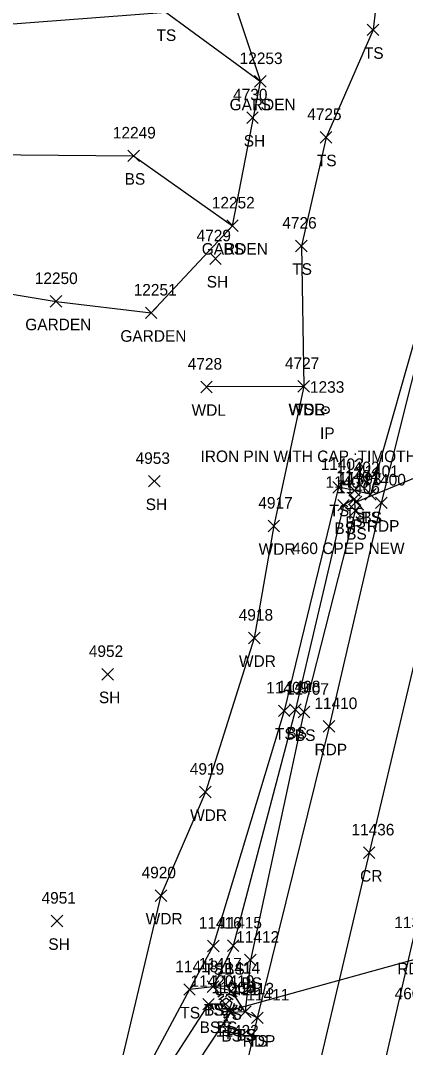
# Model space of a CAD drawing. Extents: x 1482574 to 1485769, y 580696 to 595649.
# Drawn here: x 1483433.8 to 1483500.5, y 583414.5 to 583592.2 of the extents above; entities that cross this region are included whole.
import ezdxf

# ---------------------------------------------------------------- set-up
doc = ezdxf.new("R2010")
doc.units = 0
for name, color, linetype in [('D_A', 7, 'Continuous'), ('D_C', 7, 'Continuous'), ('D_I', 7, 'Continuous'), ('D_TIC', 7, 'Continuous'), ('DCP', 7, 'Continuous'), ('L_A', 7, 'Continuous'), ('L_I', 7, 'Continuous'), ('L_TIC', 7, 'Continuous'), ('LAPB', 7, 'Continuous'), ('LAWA', 7, 'Continuous'), ('LELB', 7, 'Continuous'), ('LTC', 7, 'Continuous'), ('M_A', 7, 'Continuous'), ('M_C', 7, 'Continuous'), ('M_I', 7, 'Continuous'), ('MPIR', 7, 'Continuous'), ('P_A', 7, 'Continuous'), ('P_I', 7, 'Continuous'), ('P_TIC', 7, 'Continuous'), ('PET', 7, 'Continuous'), ('PRC', 7, 'Continuous')]:
    doc.layers.add(name, color=color, linetype=linetype)

msp = doc.modelspace()

# ---------------------------------------------------------------- linework, layer by layer
at = {"layer": 'D_TIC'}
for points in [[(1483490.9, 583507.86), (1483492.9, 583509.86)], [(1483492.9, 583507.86), (1483490.9, 583509.86)], [(1483469, 583419.85), (1483471, 583421.85)], [(1483471, 583419.85), (1483469, 583421.85)]]:
    msp.add_lwpolyline(points, dxfattribs=at)
at = {"layer": 'DCP'}
for points in [[(1483535.43, 583526.79), (1483491.9, 583508.86)], [(1483470, 583420.85), (1483509.65, 583431.79)]]:
    msp.add_lwpolyline(points, dxfattribs=at)
at = {"layer": 'L_TIC'}
for points in [[(1483493.85, 583589.6), (1483495.85, 583591.59)], [(1483495.85, 583589.6), (1483493.85, 583591.59)], [(1483474.33, 583580.68), (1483476.33, 583582.68)], [(1483476.33, 583580.68), (1483474.33, 583582.68)], [(1483474.33, 583580.68), (1483476.33, 583582.68)], [(1483476.33, 583580.68), (1483474.33, 583582.68)], [(1483474.33, 583580.68), (1483476.33, 583582.68)], [(1483476.33, 583580.68), (1483474.33, 583582.68)], [(1483472.96, 583574.4), (1483474.96, 583576.4)], [(1483474.96, 583574.4), (1483472.96, 583576.4)], [(1483485.7, 583570.99), (1483487.7, 583572.99)], [(1483487.7, 583570.99), (1483485.7, 583572.99)], [(1483452.38, 583567.8), (1483454.38, 583569.8)], [(1483454.38, 583567.8), (1483452.38, 583569.8)], [(1483469.51, 583555.69), (1483471.51, 583557.69)], [(1483471.51, 583555.69), (1483469.51, 583557.69)], [(1483469.51, 583555.69), (1483471.51, 583557.69)], [(1483471.51, 583555.69), (1483469.51, 583557.69)], [(1483481.44, 583552.2), (1483483.44, 583554.2)], [(1483483.44, 583552.2), (1483481.44, 583554.2)], [(1483466.55, 583550), (1483468.55, 583552)], [(1483468.55, 583550), (1483466.55, 583552)], [(1483438.94, 583542.6), (1483440.94, 583544.6)], [(1483440.94, 583542.6), (1483438.94, 583544.6)], [(1483455.41, 583540.61), (1483457.41, 583542.61)], [(1483457.41, 583540.61), (1483455.41, 583542.61)], [(1483465.01, 583527.79), (1483467.01, 583529.79)], [(1483467.01, 583527.79), (1483465.01, 583529.79)], [(1483481.84, 583527.89), (1483483.84, 583529.89)], [(1483483.84, 583527.89), (1483481.84, 583529.89)], [(1483481.84, 583527.89), (1483483.84, 583529.89)], [(1483483.84, 583527.89), (1483481.84, 583529.89)], [(1483481.84, 583527.89), (1483483.84, 583529.89)], [(1483483.84, 583527.89), (1483481.84, 583529.89)], [(1483455.98, 583511.47), (1483457.98, 583513.47)], [(1483457.98, 583511.47), (1483455.98, 583513.47)], [(1483487.88, 583510.42), (1483489.88, 583512.42)], [(1483489.88, 583510.42), (1483487.88, 583512.42)], [(1483490.63, 583509.86), (1483492.63, 583511.86)], [(1483492.63, 583509.86), (1483490.63, 583511.86)], [(1483493.4, 583509.2), (1483495.4, 583511.2)], [(1483495.4, 583509.2), (1483493.4, 583511.2)], [(1483493.4, 583509.2), (1483495.4, 583511.2)], [(1483495.4, 583509.2), (1483493.4, 583511.2)], [(1483488.72, 583507.33), (1483490.72, 583509.33)], [(1483490.72, 583507.33), (1483488.72, 583509.33)], [(1483490.59, 583508.4), (1483492.59, 583510.4)], [(1483492.59, 583508.4), (1483490.59, 583510.4)], [(1483490.59, 583508.4), (1483492.59, 583510.4)], [(1483492.59, 583508.4), (1483490.59, 583510.4)], [(1483490.75, 583506.37), (1483492.75, 583508.37)], [(1483492.75, 583506.37), (1483490.75, 583508.37)], [(1483476.66, 583503.73), (1483478.66, 583505.73)], [(1483478.66, 583503.73), (1483476.66, 583505.73)], [(1483476.66, 583503.73), (1483478.66, 583505.73)], [(1483478.66, 583503.73), (1483476.66, 583505.73)], [(1483473.27, 583484.33), (1483475.27, 583486.33)], [(1483475.27, 583484.33), (1483473.27, 583486.33)], [(1483447.88, 583478.05), (1483449.88, 583480.05)], [(1483449.88, 583478.05), (1483447.88, 583480.05)], [(1483478.45, 583471.73), (1483480.45, 583473.73)], [(1483480.45, 583471.73), (1483478.45, 583473.73)], [(1483480.4, 583471.93), (1483482.4, 583473.93)], [(1483482.4, 583471.93), (1483480.4, 583473.93)], [(1483481.87, 583471.51), (1483483.87, 583473.51)], [(1483483.87, 583471.51), (1483481.87, 583473.51)], [(1483464.81, 583457.67), (1483466.81, 583459.67)], [(1483466.81, 583457.67), (1483464.81, 583459.67)], [(1483457.11, 583439.74), (1483459.11, 583441.74)], [(1483459.11, 583439.74), (1483457.11, 583441.74)], [(1483457.11, 583439.74), (1483459.11, 583441.74)], [(1483459.11, 583439.74), (1483457.11, 583441.74)], [(1483439.12, 583435.35), (1483441.12, 583437.35)], [(1483441.12, 583435.35), (1483439.12, 583437.35)], [(1483466.17, 583431.03), (1483468.17, 583433.03)], [(1483468.17, 583431.03), (1483466.17, 583433.03)], [(1483469.62, 583431.06), (1483471.62, 583433.06)], [(1483471.62, 583431.06), (1483469.62, 583433.06)], [(1483472.61, 583428.59), (1483474.61, 583430.59)], [(1483474.61, 583428.59), (1483472.61, 583430.59)], [(1483462.06, 583423.48), (1483464.06, 583425.48)], [(1483464.06, 583423.48), (1483462.06, 583425.48)], [(1483462.06, 583423.48), (1483464.06, 583425.48)], [(1483464.06, 583423.48), (1483462.06, 583425.48)], [(1483466.14, 583423.96), (1483468.14, 583425.96)], [(1483468.14, 583423.96), (1483466.14, 583425.96)], [(1483466.14, 583423.96), (1483468.14, 583425.96)], [(1483468.14, 583423.96), (1483466.14, 583425.96)], [(1483469.31, 583423.24), (1483471.31, 583425.24)], [(1483471.31, 583423.24), (1483469.31, 583425.24)], [(1483465.35, 583420.95), (1483467.35, 583422.95)], [(1483467.35, 583420.95), (1483465.35, 583422.95)], [(1483468.33, 583420.95), (1483470.33, 583422.95)], [(1483470.33, 583420.95), (1483468.33, 583422.95)], [(1483469.14, 583419.48), (1483471.14, 583421.48)], [(1483471.14, 583419.48), (1483469.14, 583421.48)], [(1483471.72, 583419.64), (1483473.72, 583421.64)], [(1483473.72, 583419.64), (1483471.72, 583421.64)], [(1483471.72, 583419.64), (1483473.72, 583421.64)], [(1483473.72, 583419.64), (1483471.72, 583421.64)], [(1483473.79, 583418.59), (1483475.79, 583420.59)], [(1483475.79, 583418.59), (1483473.79, 583420.59)]]:
    msp.add_lwpolyline(points, dxfattribs=at)
at = {"layer": 'LAPB'}
for points in [[(1483282.4, 583578.39), (1483283.47, 583588.15), (1483286.7, 583605.78), (1483289.8, 583624.64), (1483321.44, 583622.2), (1483367, 583615.82), (1483388.72, 583625.08), (1483428.78, 583619.43), (1483456.21, 583615.43), (1483466.45, 583608.37), (1483475.33, 583581.68)], [(1483282.4, 583578.39), (1483318.12, 583573.76), (1483357.72, 583568.13), (1483387.3, 583565.93), (1483384.04, 583552.23), (1483417.02, 583547.4), (1483439.94, 583543.6), (1483456.41, 583541.61), (1483470.51, 583556.69), (1483475.33, 583581.68)]]:
    msp.add_lwpolyline(points, dxfattribs=at)
at = {"layer": 'LAWA'}
for points in [[(1483482.84, 583528.89), (1483466.01, 583528.79)], [(1483482.84, 583528.89), (1483477.66, 583504.73)], [(1483477.66, 583504.73), (1483474.27, 583485.33), (1483465.81, 583458.67), (1483458.11, 583440.74)], [(1483458.11, 583440.74), (1483447.06, 583394.35)]]:
    msp.add_lwpolyline(points, dxfattribs=at)
at = {"layer": 'LELB'}
for points in [[(1482693.36, 583744.09), (1482726.2, 583730.25), (1482752.08, 583734.83), (1482783.99, 583736.05), (1482832.7, 583724.8), (1482871.74, 583713.41), (1482927.54, 583691.3), (1482963.28, 583665.68), (1482985.39, 583638.72), (1483019.29, 583636.93), (1483075.47, 583645.23), (1483111.09, 583648.77), (1483168.41, 583642.8), (1483210.26, 583617.48), (1483249.85, 583606.69), (1483286.7, 583605.78), (1483319.69, 583604.62), (1483362.38, 583602.89), (1483387.32, 583607.94), (1483424.01, 583591), (1483458.93, 583593.68), (1483475.33, 583581.68)], [(1482798.85, 583668), (1482831.56, 583673.53), (1482892.82, 583655.3), (1482937.45, 583652.64), (1482965.03, 583641.63), (1482985.39, 583638.72), (1482998.35, 583604.55), (1483020.18, 583603.36), (1483073.99, 583606.17), (1483110.3, 583609.21), (1483165.65, 583598.68), (1483210.24, 583589.25), (1483240.07, 583586.22), (1483283.47, 583588.15), (1483318.19, 583589.52), (1483359.4, 583580.24), (1483391.62, 583583.86), (1483420.82, 583569.11), (1483453.38, 583568.8), (1483470.51, 583556.69)], [(1483376.2, 583646.83), (1483397.16, 583636.64), (1483423.13, 583628.29), (1483448.19, 583621.85), (1483470.08, 583618.3), (1483484.66, 583620.09), (1483496.51, 583604.98), (1483494.85, 583590.59), (1483486.7, 583571.99), (1483482.44, 583553.2), (1483482.84, 583528.89)], [(1483510.38, 583571.49), (1483503.6, 583542.37), (1483494.4, 583510.2)], [(1483494.4, 583510.2), (1483491.63, 583510.86), (1483488.88, 583511.42), (1483479.45, 583472.73), (1483467.17, 583432.03), (1483463.06, 583424.48), (1483454.02, 583407.59), (1483447.06, 583394.35), (1483445.18, 583347.64), (1483442.81, 583316.37), (1483432.43, 583276.15), (1483427.82, 583254.86), (1483413.8, 583202.43), (1483401.7, 583159.49), (1483386.13, 583123.78), (1483369.01, 583090.95), (1483344.21, 583057.74), (1483310.98, 583026.58), (1483277.27, 583004.67)], [(1483491.59, 583509.4), (1483491.75, 583507.37), (1483482.87, 583472.51), (1483473.61, 583429.59), (1483472.72, 583420.64), (1483470.14, 583420.48), (1483460.77, 583406.33), (1483457.43, 583392.65), (1483460.56, 583385.82), (1483451.35, 583346.13), (1483445.62, 583315.23), (1483436.08, 583275.18), (1483431.76, 583253.67), (1483418.65, 583202.96), (1483404.9, 583157.02), (1483390.63, 583121.95), (1483373.16, 583089.32), (1483347.49, 583054.79), (1483315.19, 583023.75), (1483278.75, 583000.44)], [(1483491.59, 583509.4), (1483489.72, 583508.33), (1483481.4, 583472.93), (1483470.62, 583432.06), (1483467.14, 583424.96)], [(1483474.79, 583419.59), (1483472.72, 583420.64), (1483470.31, 583424.24), (1483467.14, 583424.96), (1483463.06, 583424.48)], [(1483469.33, 583421.95), (1483466.35, 583421.95), (1483456.79, 583407.14), (1483450.28, 583393.9), (1483447.78, 583346.95), (1483444.63, 583315.66), (1483433.7, 583275.62), (1483429.65, 583254.01), (1483417.18, 583202.74), (1483403.07, 583158.15), (1483389.35, 583122.63), (1483371.94, 583090.5), (1483346.47, 583056.7), (1483313.53, 583024.51), (1483278.17, 583001.73), (1483245.32, 582985.17), (1483207.66, 582972.69), (1483164.69, 582967.06), (1483133.76, 582965.88), (1483105.08, 582968.25), (1483066.28, 582972.49), (1483053.52, 582979.26), (1483044.91, 582987.03)]]:
    msp.add_lwpolyline(points, dxfattribs=at)
at = {"layer": 'LTC'}
for p, q in [((1483467.52, 583424.16), (1483467.88, 583424.42)), ((1483467.73, 583423.7), (1483468.26, 583424.08)), ((1483467.94, 583423.23), (1483468.65, 583423.74)), ((1483470.18, 583423.71), (1483470.86, 583423.21)), ((1483470.55, 583424.06), (1483471.1, 583423.66)), ((1483470.92, 583424.4), (1483471.34, 583424.1)), ((1483467.01, 583421.66), (1483467.22, 583421.01)), ((1483467.47, 583421.88), (1483467.74, 583421.04)), ((1483467.92, 583422.09), (1483468.25, 583421.07)), ((1483468.15, 583422.77), (1483469.03, 583423.4)), ((1483468.38, 583422.31), (1483469.39, 583423.05)), ((1483468.38, 583422.31), (1483468.77, 583421.12)), ((1483469.39, 583423.05), (1483470.39, 583422.32)), ((1483469.81, 583423.36), (1483470.62, 583422.77)), ((1483470.39, 583422.32), (1483470, 583421.12)), ((1483470.82, 583422.05), (1483470.49, 583421.01)), ((1483471.27, 583421.8), (1483470.98, 583420.91)), ((1483466.56, 583421.44), (1483466.71, 583420.97)), ((1483470, 583421.12), (1483468.77, 583421.12)), ((1483469.96, 583420.62), (1483468.81, 583420.62)), ((1483469.87, 583420.12), (1483468.89, 583420.12)), ((1483471.71, 583421.55), (1483471.48, 583420.82)), ((1483472.16, 583421.3), (1483471.97, 583420.72)), ((1483469.79, 583419.62), (1483468.96, 583419.62)), ((1483469.71, 583419.12), (1483469.03, 583419.12))]:
    msp.add_line(p, q, dxfattribs=at)
at = {"layer": 'MPIR'}
for radius in [0.625, 0.0833]:
    msp.add_circle((1483486.61, 583524.78), radius, dxfattribs=at)
at = {"layer": 'P_TIC'}
for points in [[(1483495.28, 583507.73), (1483497.28, 583509.73)], [(1483497.28, 583507.73), (1483495.28, 583509.73)], [(1483486.22, 583469.03), (1483488.22, 583471.03)], [(1483488.22, 583469.03), (1483486.22, 583471.03)], [(1483493.18, 583447.16), (1483495.18, 583449.16)], [(1483495.18, 583447.16), (1483493.18, 583449.16)], [(1483473.79, 583418.59), (1483475.79, 583420.59)], [(1483475.79, 583418.59), (1483473.79, 583420.59)]]:
    msp.add_lwpolyline(points, dxfattribs=at)
at = {"layer": 'PET'}
for points in [[(1483511.92, 583571.09), (1483496.28, 583508.73), (1483487.22, 583470.03), (1483474.79, 583419.59), (1483466.19, 583381.57), (1483457.71, 583345.65), (1483450.2, 583313.7), (1483440.82, 583274.3), (1483435.83, 583252.18), (1483423.1, 583202.8), (1483409.25, 583154.54), (1483397.16, 583119.52), (1483379.57, 583084.11), (1483352.88, 583049.38), (1483319.73, 583018.16), (1483283.7, 582994.02), (1483248.61, 582977.24), (1483209.52, 582964.18), (1483165.99, 582956.07), (1483134.36, 582954.23), (1483102.75, 582955.66), (1483067.48, 582958.18), (1483032.8, 582960.58), (1482992.37, 582962.35)], [(1483273.74, 582962.79), (1483311.58, 582984.53), (1483347.52, 583011.78), (1483361.65, 583025.61), (1483391.28, 583060.08), (1483405.01, 583082.59), (1483417.18, 583108.38), (1483428.84, 583140.42), (1483442.12, 583183.96), (1483456.03, 583237.8), (1483469.06, 583293.98), (1483481.7, 583346.34), (1483492.55, 583392.93), (1483501.55, 583432.11), (1483512.98, 583480.3), (1483522.95, 583522.76), (1483530.96, 583555.22), (1483538.41, 583561.93)]]:
    msp.add_lwpolyline(points, dxfattribs=at)
at = {"layer": 'PRC'}
msp.add_lwpolyline([(1483522.82, 583568.08), (1483514.01, 583531.91), (1483507, 583502.14), (1483494.18, 583448.16), (1483483.86, 583404.31), (1483476.15, 583371.83), (1483469.12, 583341.9), (1483461.79, 583311.09), (1483452.64, 583272.5), (1483447.07, 583249.26), (1483434.31, 583199.7), (1483420.43, 583150.9), (1483407.88, 583114.59), (1483388.93, 583076.96), (1483361.17, 583040.76), (1483327.65, 583009.41), (1483290.99, 582984.57)], dxfattribs=at)

# ---------------------------------------------------------------- texts
at = {"layer": 'D_A'}
for p in [(1483491.27, 583503.86), (1483469.38, 583415.85)]:
    msp.add_text('P', height=2, dxfattribs=at).set_placement(p)
at = {"layer": 'D_C'}
for p in [(1483480.84, 583499.86), (1483498.59, 583422.79)]:
    msp.add_text('460 CPEP NEW', height=2, dxfattribs=at).set_placement(p)
at = {"layer": 'D_I'}
for s, p in [('11393', (1483488.87, 583511.86)), ('11366', (1483466.88, 583423.85))]:
    msp.add_text(s, height=2, dxfattribs=at).set_placement(p)
at = {"layer": 'L_A'}
for s, p in [('TS', (1483457.34, 583588.68)), ('TS', (1483493.26, 583585.59)), ('GARDEN', (1483470, 583576.68)), ('GARDEN', (1483470, 583576.68)), ('TS', (1483473.74, 583576.68)), ('SH', (1483472.45, 583570.4)), ('TS', (1483485.11, 583566.99)), ('BS', (1483451.82, 583563.8)), ('GARDEN', (1483465.18, 583551.69)), ('BS', (1483468.95, 583551.69)), ('TS', (1483480.85, 583548.2)), ('SH', (1483466.04, 583546)), ('GARDEN', (1483434.61, 583538.6)), ('GARDEN', (1483451.08, 583536.61)), ('WDL', (1483463.42, 583523.79)), ('WDR', (1483480.2, 583523.89)), ('WDL', (1483480.26, 583523.89)), ('TS', (1483481.25, 583523.89)), ('SH', (1483455.47, 583507.47)), ('TS', (1483487.29, 583506.42)), ('TS', (1483490.04, 583505.86)), ('TS', (1483492.81, 583505.2)), ('BS', (1483492.84, 583505.2)), ('BS', (1483488.16, 583503.33)), ('BS', (1483490.03, 583504.4)), ('BS', (1483490.03, 583504.4)), ('BS', (1483490.19, 583502.37)), ('WDR', (1483475.03, 583499.73)), ('WDR', (1483475.03, 583499.73)), ('WDR', (1483471.63, 583480.33)), ('SH', (1483447.37, 583474.05)), ('TS', (1483477.86, 583467.73)), ('BS', (1483479.84, 583467.93)), ('BS', (1483481.31, 583467.51)), ('WDR', (1483463.17, 583453.67)), ('WDR', (1483455.47, 583435.74)), ('WDR', (1483455.47, 583435.74)), ('SH', (1483438.61, 583431.35)), ('TS', (1483465.58, 583427.03)), ('BS', (1483469.06, 583427.06)), ('BS', (1483472.05, 583424.59)), ('TS', (1483465.55, 583419.96)), ('BS', (1483465.58, 583419.96)), ('TS', (1483461.47, 583419.48)), ('TS', (1483461.47, 583419.48)), ('TS', (1483468.72, 583419.24)), ('BS', (1483464.8, 583416.95)), ('BS', (1483467.77, 583416.95)), ('S', (1483468.72, 583416.95)), ('BS', (1483468.58, 583415.48)), ('TS', (1483471.13, 583415.64)), ('BS', (1483471.16, 583415.64)), ('TS', (1483473.2, 583414.59))]:
    msp.add_text(s, height=2, dxfattribs=at).set_placement(p)
at = {"layer": 'L_I'}
for s, p in [('12253', (1483471.74, 583584.68)), ('12253', (1483471.74, 583584.68)), ('12253', (1483471.74, 583584.68)), ('4730', (1483470.61, 583578.4)), ('4725', (1483483.44, 583574.99)), ('12249', (1483449.78, 583571.8)), ('12252', (1483466.92, 583559.69)), ('12252', (1483466.92, 583559.69)), ('4726', (1483479.13, 583556.2)), ('4729', (1483464.28, 583554)), ('12250', (1483436.26, 583546.6)), ('12251', (1483453.39, 583544.61)), ('4728', (1483462.75, 583531.79)), ('4727', (1483479.58, 583531.89)), ('4727', (1483479.58, 583531.89)), ('4727', (1483479.58, 583531.89)), ('4953', (1483453.72, 583515.47)), ('11403', (1483485.78, 583514.42)), ('11402', (1483488.53, 583513.86)), ('11404', (1483488.49, 583512.4)), ('11404', (1483488.49, 583512.4)), ('11401', (1483491.87, 583513.2)), ('11401', (1483491.87, 583513.2)), ('11405', (1483486.62, 583511.33)), ('11406', (1483488.59, 583510.37)), ('4917', (1483474.97, 583507.73)), ('4917', (1483474.97, 583507.73)), ('4918', (1483471.58, 583488.33)), ('4952', (1483445.62, 583482.05)), ('11409', (1483476.34, 583475.73)), ('11408', (1483478.29, 583475.93)), ('11407', (1483479.77, 583475.51)), ('4919', (1483463.11, 583461.67)), ('4920', (1483454.76, 583443.74)), ('4920', (1483454.76, 583443.74)), ('4951', (1483437.43, 583439.35)), ('11416', (1483464.66, 583435.03)), ('11415', (1483468.16, 583435.06)), ('11412', (1483471.15, 583432.59)), ('11418', (1483460.6, 583427.48)), ('11418', (1483460.6, 583427.48)), ('11417', (1483464.68, 583427.96)), ('11417', (1483464.68, 583427.96)), ('11414', (1483467.85, 583427.24)), ('11419', (1483466.86, 583424.95)), ('11419', (1483466.86, 583424.95)), ('11420', (1483463.24, 583424.95)), ('11421', (1483467.68, 583423.48)), ('11413', (1483470.26, 583423.64)), ('11413', (1483470.26, 583423.64)), ('11411', (1483472.9, 583422.59)), ('11422', (1483467.61, 583416.35)), ('11422', (1483467.61, 583416.35))]:
    msp.add_text(s, height=2, dxfattribs=at).set_placement(p)
at = {"layer": 'LTC'}
msp.add_text('.', height=1.04, rotation=270, dxfattribs=at).set_placement((1483469.27, 583422.06))
at = {"layer": 'M_A'}
msp.add_text('IP', height=2, dxfattribs=at).set_placement((1483485.66, 583519.78))
at = {"layer": 'M_C'}
msp.add_text('IRON PIN WITH CAP :TIMOTHY', height=2, dxfattribs=at).set_placement((1483464.97, 583515.78))
at = {"layer": 'M_I'}
msp.add_text('1233', height=2, dxfattribs=at).set_placement((1483483.92, 583527.78))
at = {"layer": 'P_A'}
for s, p in [('RDP', (1483493.77, 583503.73)), ('RDP', (1483484.71, 583465.03)), ('CR', (1483492.61, 583443.16)), ('RDP', (1483499.04, 583427.11)), ('RDP', (1483472.28, 583414.59))]:
    msp.add_text(s, height=2, dxfattribs=at).set_placement(p)
at = {"layer": 'P_I'}
for s, p in [('11400', (1483493.09, 583511.73)), ('11410', (1483484.68, 583473.03)), ('11436', (1483491.1, 583451.16)), ('11372', (1483498.53, 583435.11)), ('11411', (1483472.9, 583422.59))]:
    msp.add_text(s, height=2, dxfattribs=at).set_placement(p)

doc.saveas('drawing.dxf')
